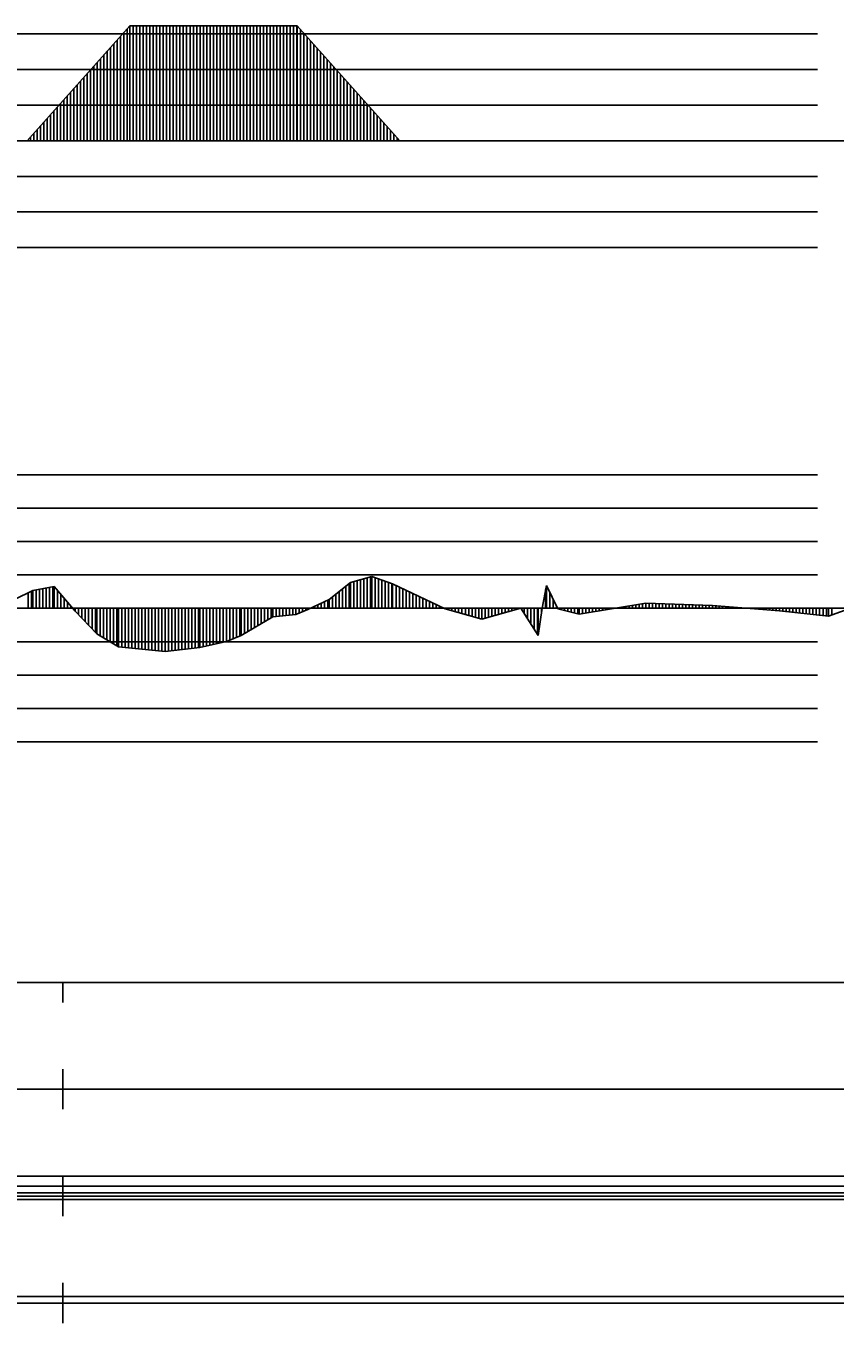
# Model space of a CAD drawing. Extents: x 2 to 10148, y 0 to 380.
# Drawn here: x 5498.7 to 5559.3, y 188.5 to 285.6 of the extents above; entities that cross this region are included whole.
import ezdxf

# ---------------------------------------------------------------- set-up
doc = ezdxf.new("R2010")
doc.units = 0
for name, color, linetype in [('POSUN_CARA', 7, 'Continuous'), ('POSUN_RASTR', 7, 'Continuous'), ('RYCHL_A', 7, 'Continuous'), ('RYCHL_B', 7, 'Continuous'), ('RYCHL_C', 7, 'Continuous'), ('RYCHL_RASTR', 7, 'Continuous'), ('ZRYCHL_CARA', 7, 'Continuous'), ('ZRYCHL_RASTR', 7, 'Continuous')]:
    doc.layers.add(name, color=color, linetype=linetype)

msp = doc.modelspace()

# ---------------------------------------------------------------- linework, layer by layer
at = {"layer": 'POSUN_CARA'}
for p, q in [((5521.422, 242.671), (5523.019, 243.928)), ((5522.922, 242), (5522.922, 243.851)), ((5523.019, 243.928), (5524.623, 244.369)), ((5523.019, 242), (5523.019, 243.928)), ((5523.269, 242), (5523.269, 243.996)), ((5523.519, 242), (5523.519, 244.065)), ((5523.769, 242), (5523.769, 244.134)), ((5524.019, 242), (5524.019, 244.203)), ((5524.269, 242), (5524.269, 244.271)), ((5524.519, 242), (5524.519, 244.34)), ((5524.623, 244.369), (5526.18, 243.836)), ((5524.623, 242), (5524.623, 244.369)), ((5524.873, 242), (5524.873, 244.283)), ((5525.123, 242), (5525.123, 244.198)), ((5525.373, 242), (5525.373, 244.112)), ((5525.623, 242), (5525.623, 244.026)), ((5525.873, 242), (5525.873, 243.941)), ((5526.123, 242), (5526.123, 243.855)), ((5526.18, 243.836), (5530.122, 241.95)), ((5526.18, 242), (5526.18, 243.836)), ((5526.43, 242), (5526.43, 243.716)), ((5537.387, 241.999), (5537.692, 243.705)), ((5537.692, 243.705), (5538.545, 241.948)), ((5537.692, 242), (5537.692, 243.705)), ((5495.629, 241.565), (5499.24, 243.325)), ((5498.879, 242), (5498.879, 243.15)), ((5499.129, 242), (5499.129, 243.272)), ((5499.24, 243.325), (5500.839, 243.632)), ((5499.24, 242), (5499.24, 243.325)), ((5499.49, 242), (5499.49, 243.373)), ((5499.74, 242), (5499.74, 243.421)), ((5499.99, 242), (5499.99, 243.469)), ((5500.24, 242), (5500.24, 243.517)), ((5500.49, 242), (5500.49, 243.565)), ((5500.74, 242), (5500.74, 243.613)), ((5500.839, 243.632), (5502.414, 241.794)), ((5500.839, 242), (5500.839, 243.632)), ((5501.089, 242), (5501.089, 243.34)), ((5501.339, 242), (5501.339, 243.048)), ((5501.589, 242), (5501.589, 242.757)), ((5521.672, 242), (5521.672, 242.868)), ((5521.922, 242), (5521.922, 243.064)), ((5522.172, 242), (5522.172, 243.261)), ((5522.422, 242), (5522.422, 243.458)), ((5522.672, 242), (5522.672, 243.654)), ((5526.68, 242), (5526.68, 243.597)), ((5526.93, 242), (5526.93, 243.477)), ((5527.18, 242), (5527.18, 243.357)), ((5527.43, 242), (5527.43, 243.238)), ((5527.68, 242), (5527.68, 243.118)), ((5527.93, 242), (5527.93, 242.999)), ((5528.18, 242), (5528.18, 242.879)), ((5528.43, 242), (5528.43, 242.759)), ((5537.637, 242), (5537.637, 243.398)), ((5537.942, 242), (5537.942, 243.19)), ((5501.839, 242), (5501.839, 242.465)), ((5502.089, 242), (5502.089, 242.173)), ((5502.339, 242), (5502.339, 241.881)), ((5502.414, 242), (5502.414, 241.794)), ((5502.414, 241.794), (5504.023, 240.085)), ((5502.664, 242), (5502.664, 241.528)), ((5502.914, 242), (5502.914, 241.263)), ((5503.164, 242), (5503.164, 240.997)), ((5503.414, 242), (5503.414, 240.732)), ((5503.664, 242), (5503.664, 240.466)), ((5503.914, 242), (5503.914, 240.201)), ((5504.023, 242), (5504.023, 240.085)), ((5504.273, 242), (5504.273, 239.938)), ((5504.523, 242), (5504.523, 239.79)), ((5504.773, 242), (5504.773, 239.643)), ((5505.023, 242), (5505.023, 239.495)), ((5505.273, 242), (5505.273, 239.348)), ((5505.523, 242), (5505.523, 239.2)), ((5505.646, 242), (5505.646, 239.128)), ((5505.896, 242), (5505.896, 239.102)), ((5506.146, 242), (5506.146, 239.077)), ((5506.396, 242), (5506.396, 239.052)), ((5506.646, 242), (5506.646, 239.027)), ((5506.896, 242), (5506.896, 239.002)), ((5507.146, 242), (5507.146, 238.977)), ((5507.396, 242), (5507.396, 238.952)), ((5507.646, 242), (5507.646, 238.927)), ((5507.896, 242), (5507.896, 238.902)), ((5508.146, 242), (5508.146, 238.877)), ((5508.396, 242), (5508.396, 238.852)), ((5508.646, 242), (5508.646, 238.826)), ((5508.896, 242), (5508.896, 238.801)), ((5509.136, 242), (5509.136, 238.777)), ((5509.386, 242), (5509.386, 238.806)), ((5509.636, 242), (5509.636, 238.834)), ((5509.886, 242), (5509.886, 238.863)), ((5510.136, 242), (5510.136, 238.891)), ((5510.386, 242), (5510.386, 238.92)), ((5510.636, 242), (5510.636, 238.948)), ((5510.886, 242), (5510.886, 238.976)), ((5511.136, 242), (5511.136, 239.005)), ((5511.386, 242), (5511.386, 239.033)), ((5511.636, 242), (5511.636, 239.062)), ((5511.734, 242), (5511.734, 239.073)), ((5511.984, 242), (5511.984, 239.128)), ((5512.234, 242), (5512.234, 239.183)), ((5512.484, 242), (5512.484, 239.238)), ((5512.734, 242), (5512.734, 239.293)), ((5512.984, 242), (5512.984, 239.348)), ((5513.234, 242), (5513.234, 239.403)), ((5513.484, 242), (5513.484, 239.458)), ((5513.734, 242), (5513.734, 239.513)), ((5513.736, 242), (5513.736, 239.514)), ((5513.986, 242), (5513.986, 239.617)), ((5514.236, 242), (5514.236, 239.721)), ((5514.486, 242), (5514.486, 239.824)), ((5514.736, 242), (5514.736, 239.927)), ((5514.827, 242), (5514.827, 239.965)), ((5515.077, 242), (5515.077, 240.111)), ((5515.327, 242), (5515.327, 240.257)), ((5515.577, 242), (5515.577, 240.403)), ((5515.827, 242), (5515.827, 240.55)), ((5516.077, 242), (5516.077, 240.696)), ((5516.327, 242), (5516.327, 240.842)), ((5516.577, 242), (5516.577, 240.989)), ((5516.827, 242), (5516.827, 241.135)), ((5517.077, 242), (5517.077, 241.281)), ((5517.204, 242), (5517.204, 241.355)), ((5517.454, 242), (5517.454, 241.383)), ((5517.704, 242), (5517.704, 241.412)), ((5517.954, 242), (5517.954, 241.44)), ((5518.204, 242), (5518.204, 241.468)), ((5518.454, 242), (5518.454, 241.496)), ((5518.704, 242), (5518.704, 241.524)), ((5518.922, 242), (5518.922, 241.548)), ((5518.922, 241.548), (5519.832, 241.914)), ((5519.172, 242), (5519.172, 241.649)), ((5519.422, 242), (5519.422, 241.749)), ((5519.672, 242), (5519.672, 241.849)), ((5519.832, 241.914), (5521.422, 242.671)), ((5519.832, 242), (5519.832, 241.914)), ((5520.082, 242), (5520.082, 242.033)), ((5520.332, 242), (5520.332, 242.152)), ((5520.582, 242), (5520.582, 242.271)), ((5520.832, 242), (5520.832, 242.39)), ((5521.082, 242), (5521.082, 242.509)), ((5521.332, 242), (5521.332, 242.628)), ((5521.422, 242), (5521.422, 242.671)), ((5528.68, 242), (5528.68, 242.64)), ((5528.93, 242), (5528.93, 242.52)), ((5529.18, 242), (5529.18, 242.401)), ((5529.43, 242), (5529.43, 242.281)), ((5529.68, 242), (5529.68, 242.162)), ((5529.93, 242), (5529.93, 242.042)), ((5530.122, 242), (5530.122, 241.95)), ((5530.122, 241.95), (5532.863, 241.187)), ((5530.372, 242), (5530.372, 241.881)), ((5530.622, 242), (5530.622, 241.811)), ((5530.872, 242), (5530.872, 241.742)), ((5531.122, 242), (5531.122, 241.672)), ((5531.372, 242), (5531.372, 241.603)), ((5531.622, 242), (5531.622, 241.533)), ((5531.872, 242), (5531.872, 241.463)), ((5532.122, 242), (5532.122, 241.394)), ((5532.372, 242), (5532.372, 241.324)), ((5532.622, 242), (5532.622, 241.255)), ((5532.863, 241.187), (5535.786, 242)), ((5532.863, 242), (5532.863, 241.187)), ((5533.113, 242), (5533.113, 241.257)), ((5533.363, 242), (5533.363, 241.326)), ((5533.613, 242), (5533.613, 241.396)), ((5533.863, 242), (5533.863, 241.466)), ((5534.113, 242), (5534.113, 241.535)), ((5534.363, 242), (5534.363, 241.605)), ((5534.613, 242), (5534.613, 241.674)), ((5534.863, 242), (5534.863, 241.744)), ((5535.113, 242), (5535.113, 241.813)), ((5535.363, 242), (5535.363, 241.883)), ((5535.613, 242), (5535.613, 241.952)), ((5535.786, 242), (5537.085, 239.968)), ((5535.786, 242), (5535.786, 242)), ((5536.036, 242), (5536.036, 241.609)), ((5536.286, 242), (5536.286, 241.218)), ((5536.536, 242), (5536.536, 240.826)), ((5536.786, 242), (5536.786, 240.435)), ((5537.036, 242), (5537.036, 240.044)), ((5537.085, 242), (5537.085, 239.968)), ((5537.085, 239.968), (5537.387, 241.999)), ((5537.335, 242), (5537.335, 241.646)), ((5537.387, 242), (5537.387, 241.999)), ((5538.192, 242), (5538.192, 242.675)), ((5538.442, 242), (5538.442, 242.16)), ((5538.545, 242), (5538.545, 241.948)), ((5538.545, 241.948), (5540.138, 241.569)), ((5538.795, 242), (5538.795, 241.888)), ((5539.045, 242), (5539.045, 241.829)), ((5539.295, 242), (5539.295, 241.77)), ((5539.545, 242), (5539.545, 241.71)), ((5539.795, 242), (5539.795, 241.651)), ((5540.045, 242), (5540.045, 241.591)), ((5540.138, 241.569), (5545.136, 242.389)), ((5540.138, 242), (5540.138, 241.569)), ((5540.388, 242), (5540.388, 241.61)), ((5540.638, 242), (5540.638, 241.651)), ((5540.888, 242), (5540.888, 241.692)), ((5541.138, 242), (5541.138, 241.733)), ((5541.388, 242), (5541.388, 241.774)), ((5541.638, 242), (5541.638, 241.815)), ((5541.888, 242), (5541.888, 241.856)), ((5542.138, 242), (5542.138, 241.897)), ((5542.388, 242), (5542.388, 241.938)), ((5542.638, 242), (5542.638, 241.979)), ((5542.888, 242), (5542.888, 242.02)), ((5543.138, 242), (5543.138, 242.061)), ((5543.388, 242), (5543.388, 242.102)), ((5543.638, 242), (5543.638, 242.143)), ((5543.888, 242), (5543.888, 242.184)), ((5544.138, 242), (5544.138, 242.225)), ((5544.388, 242), (5544.388, 242.266)), ((5544.638, 242), (5544.638, 242.307)), ((5544.888, 242), (5544.888, 242.348)), ((5545.136, 242.389), (5550.139, 242.199)), ((5545.136, 242), (5545.136, 242.389)), ((5545.386, 242), (5545.386, 242.379)), ((5545.636, 242), (5545.636, 242.37)), ((5545.886, 242), (5545.886, 242.36)), ((5546.136, 242), (5546.136, 242.351)), ((5546.386, 242), (5546.386, 242.341)), ((5546.636, 242), (5546.636, 242.332)), ((5546.886, 242), (5546.886, 242.322)), ((5547.136, 242), (5547.136, 242.313)), ((5547.386, 242), (5547.386, 242.303)), ((5547.636, 242), (5547.636, 242.294)), ((5547.886, 242), (5547.886, 242.284)), ((5548.136, 242), (5548.136, 242.275)), ((5548.386, 242), (5548.386, 242.266)), ((5548.636, 242), (5548.636, 242.256)), ((5548.886, 242), (5548.886, 242.247)), ((5549.136, 242), (5549.136, 242.237)), ((5549.386, 242), (5549.386, 242.228)), ((5549.636, 242), (5549.636, 242.218)), ((5549.886, 242), (5549.886, 242.209)), ((5550.136, 242), (5550.136, 242.199)), ((5550.139, 242.199), (5555.157, 241.808)), ((5550.139, 242), (5550.139, 242.199)), ((5550.389, 242), (5550.389, 242.18)), ((5550.639, 242), (5550.639, 242.16)), ((5550.889, 242), (5550.889, 242.141)), ((5551.139, 242), (5551.139, 242.121)), ((5551.389, 242), (5551.389, 242.102)), ((5551.639, 242), (5551.639, 242.082)), ((5551.889, 242), (5551.889, 242.063)), ((5552.139, 242), (5552.139, 242.043)), ((5552.389, 242), (5552.389, 242.024)), ((5552.639, 242), (5552.639, 242.004)), ((5552.889, 242), (5552.889, 241.985)), ((5553.139, 242), (5553.139, 241.965)), ((5553.389, 242), (5553.389, 241.946)), ((5553.639, 242), (5553.639, 241.926)), ((5553.889, 242), (5553.889, 241.907)), ((5554.139, 242), (5554.139, 241.887)), ((5554.389, 242), (5554.389, 241.867)), ((5554.639, 242), (5554.639, 241.848)), ((5554.889, 242), (5554.889, 241.828)), ((5555.139, 242), (5555.139, 241.809)), ((5555.157, 242), (5555.157, 241.808)), ((5555.157, 241.808), (5558.826, 241.416)), ((5555.407, 242), (5555.407, 241.781)), ((5555.657, 242), (5555.657, 241.754)), ((5555.907, 242), (5555.907, 241.727)), ((5556.157, 242), (5556.157, 241.701)), ((5556.407, 242), (5556.407, 241.674)), ((5556.657, 242), (5556.657, 241.647)), ((5556.907, 242), (5556.907, 241.621)), ((5557.157, 242), (5557.157, 241.594)), ((5557.407, 242), (5557.407, 241.567)), ((5557.657, 242), (5557.657, 241.541)), ((5557.907, 242), (5557.907, 241.514)), ((5558.157, 242), (5558.157, 241.487)), ((5558.407, 242), (5558.407, 241.461)), ((5558.657, 242), (5558.657, 241.434)), ((5558.826, 241.416), (5562.318, 242.675)), ((5558.826, 242), (5558.826, 241.416)), ((5559.076, 242), (5559.076, 241.506)), ((5514.827, 239.965), (5517.204, 241.355)), ((5517.204, 241.355), (5518.922, 241.548)), ((5504.023, 240.085), (5505.646, 239.128)), ((5513.736, 239.514), (5514.827, 239.965)), ((5505.646, 239.128), (5509.136, 238.777)), ((5509.136, 238.777), (5511.734, 239.073)), ((5511.734, 239.073), (5513.736, 239.514))]:
    msp.add_line(p, q, dxfattribs=at)
at = {"layer": 'POSUN_RASTR'}
for p, q in [((5367.566, 252), (5558, 252)), ((5367.539, 249.5), (5558, 249.5)), ((5367.513, 247), (5558, 247)), ((5367.487, 244.5), (5558, 244.5)), ((5128.6, 242), (5974.91, 242)), ((5362, 239.5), (5558, 239.5)), ((5362, 237), (5558, 237)), ((5362, 234.5), (5558, 234.5)), ((5362, 232), (5558, 232))]:
    msp.add_line(p, q, dxfattribs=at)
at = {"layer": 'RYCHL_A'}
msp.add_line((5422.992, 190.5), (5660.492, 190.5), dxfattribs=at)
at = {"layer": 'RYCHL_B'}
msp.add_line((5422.242, 198.75), (5659.415, 198.75), dxfattribs=at)
at = {"layer": 'RYCHL_C'}
msp.add_line((5421.492, 199.5), (5660.165, 199.5), dxfattribs=at)
at = {"layer": 'RYCHL_RASTR'}
for p, q in [((5122.279, 214), (5973.518, 214)), ((5501.492, 212.5), (5501.492, 214)), ((5501.492, 204.5), (5501.492, 207.5)), ((5122.183, 206), (5973.869, 206)), ((5501.492, 196.5), (5501.492, 199.5)), ((5122.398, 198.25), (5973.938, 198.25)), ((5122.398, 198), (5973.938, 198)), ((5122.448, 197.75), (5973.897, 197.75)), ((5501.492, 188.5), (5501.492, 191.5)), ((5122.561, 190), (5974.272, 190))]:
    msp.add_line(p, q, dxfattribs=at)
at = {"layer": 'ZRYCHL_CARA'}
for p, q in [((5498.803, 277), (5506.503, 285.59)), ((5506.503, 277), (5506.503, 285.59)), ((5506.503, 285.59), (5519.023, 285.59)), ((5506.753, 277), (5506.753, 285.59)), ((5507.003, 277), (5507.003, 285.59)), ((5507.253, 277), (5507.253, 285.59)), ((5507.503, 277), (5507.503, 285.59)), ((5507.753, 277), (5507.753, 285.59)), ((5508.003, 277), (5508.003, 285.59)), ((5508.253, 277), (5508.253, 285.59)), ((5508.503, 277), (5508.503, 285.59)), ((5508.753, 277), (5508.753, 285.59)), ((5509.003, 277), (5509.003, 285.59)), ((5509.253, 277), (5509.253, 285.59)), ((5509.503, 277), (5509.503, 285.59)), ((5509.753, 277), (5509.753, 285.59)), ((5510.003, 277), (5510.003, 285.59)), ((5510.253, 277), (5510.253, 285.59)), ((5510.503, 277), (5510.503, 285.59)), ((5510.753, 277), (5510.753, 285.59)), ((5511.003, 277), (5511.003, 285.59)), ((5511.253, 277), (5511.253, 285.59)), ((5511.503, 277), (5511.503, 285.59)), ((5511.753, 277), (5511.753, 285.59)), ((5512.003, 277), (5512.003, 285.59)), ((5512.253, 277), (5512.253, 285.59)), ((5512.503, 277), (5512.503, 285.59)), ((5512.753, 277), (5512.753, 285.59)), ((5513.003, 277), (5513.003, 285.59)), ((5513.253, 277), (5513.253, 285.59)), ((5513.503, 277), (5513.503, 285.59)), ((5513.753, 277), (5513.753, 285.59)), ((5514.003, 277), (5514.003, 285.59)), ((5514.253, 277), (5514.253, 285.59)), ((5514.503, 277), (5514.503, 285.59)), ((5514.753, 277), (5514.753, 285.59)), ((5515.003, 277), (5515.003, 285.59)), ((5515.253, 277), (5515.253, 285.59)), ((5515.503, 277), (5515.503, 285.59)), ((5515.753, 277), (5515.753, 285.59)), ((5516.003, 277), (5516.003, 285.59)), ((5516.253, 277), (5516.253, 285.59)), ((5516.503, 277), (5516.503, 285.59)), ((5516.753, 277), (5516.753, 285.59)), ((5517.003, 277), (5517.003, 285.59)), ((5517.253, 277), (5517.253, 285.59)), ((5517.503, 277), (5517.503, 285.59)), ((5517.753, 277), (5517.753, 285.59)), ((5518.003, 277), (5518.003, 285.59)), ((5518.253, 277), (5518.253, 285.59)), ((5518.503, 277), (5518.503, 285.59)), ((5518.753, 277), (5518.753, 285.59)), ((5519.003, 277), (5519.003, 285.59)), ((5519.023, 277), (5519.023, 285.59)), ((5519.023, 285.59), (5526.723, 277)), ((5505.553, 277), (5505.553, 284.53)), ((5505.803, 277), (5505.803, 284.809)), ((5506.053, 277), (5506.053, 285.088)), ((5506.303, 277), (5506.303, 285.367)), ((5519.273, 277), (5519.273, 285.311)), ((5519.523, 277), (5519.523, 285.032)), ((5519.773, 277), (5519.773, 284.753)), ((5520.023, 277), (5520.023, 284.474)), ((5504.803, 277), (5504.803, 283.694)), ((5505.053, 277), (5505.053, 283.972)), ((5505.303, 277), (5505.303, 284.251)), ((5520.273, 277), (5520.273, 284.196)), ((5520.523, 277), (5520.523, 283.917)), ((5520.773, 277), (5520.773, 283.638)), ((5503.803, 277), (5503.803, 282.578)), ((5504.053, 277), (5504.053, 282.857)), ((5504.303, 277), (5504.303, 283.136)), ((5504.553, 277), (5504.553, 283.415)), ((5521.023, 277), (5521.023, 283.359)), ((5521.273, 277), (5521.273, 283.08)), ((5521.523, 277), (5521.523, 282.801)), ((5503.053, 277), (5503.053, 281.741)), ((5503.303, 277), (5503.303, 282.02)), ((5503.553, 277), (5503.553, 282.299)), ((5521.773, 277), (5521.773, 282.522)), ((5522.023, 277), (5522.023, 282.243)), ((5522.273, 277), (5522.273, 281.964)), ((5522.523, 277), (5522.523, 281.685)), ((5502.053, 277), (5502.053, 280.626)), ((5502.303, 277), (5502.303, 280.905)), ((5502.553, 277), (5502.553, 281.183)), ((5502.803, 277), (5502.803, 281.462)), ((5522.773, 277), (5522.773, 281.407)), ((5523.023, 277), (5523.023, 281.128)), ((5523.273, 277), (5523.273, 280.849)), ((5501.303, 277), (5501.303, 279.789)), ((5501.553, 277), (5501.553, 280.068)), ((5501.803, 277), (5501.803, 280.347)), ((5523.523, 277), (5523.523, 280.57)), ((5523.773, 277), (5523.773, 280.291)), ((5524.023, 277), (5524.023, 280.012)), ((5524.273, 277), (5524.273, 279.733)), ((5500.303, 277), (5500.303, 278.673)), ((5500.553, 277), (5500.553, 278.952)), ((5500.803, 277), (5500.803, 279.231)), ((5501.053, 277), (5501.053, 279.51)), ((5524.523, 277), (5524.523, 279.454)), ((5524.773, 277), (5524.773, 279.175)), ((5525.023, 277), (5525.023, 278.896)), ((5499.553, 277), (5499.553, 277.837)), ((5499.803, 277), (5499.803, 278.116)), ((5500.053, 277), (5500.053, 278.394)), ((5525.273, 277), (5525.273, 278.618)), ((5525.523, 277), (5525.523, 278.339)), ((5525.773, 277), (5525.773, 278.06)), ((5526.023, 277), (5526.023, 277.781)), ((5128.6, 277), (5974.91, 277)), ((5499.053, 277), (5499.053, 277.279)), ((5499.303, 277), (5499.303, 277.558)), ((5526.273, 277), (5526.273, 277.502)), ((5526.523, 277), (5526.523, 277.223))]:
    msp.add_line(p, q, dxfattribs=at)
at = {"layer": 'ZRYCHL_RASTR'}
for p, q in [((5369.43, 285), (5558, 285)), ((5369.535, 282.333), (5558, 282.333)), ((5369.588, 279.667), (5558, 279.667)), ((5362, 274.333), (5558, 274.333)), ((5362, 271.667), (5558, 271.667)), ((5362, 269), (5558, 269))]:
    msp.add_line(p, q, dxfattribs=at)

doc.saveas('drawing.dxf')
